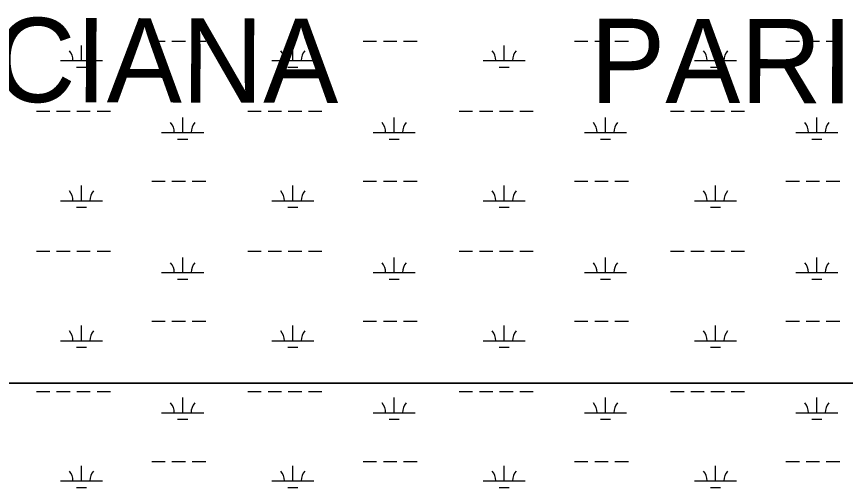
# Model space of a CAD drawing. Extents: x 3161564 to 3199464, y 849354 to 874788.
# Drawn here: x 3188545 to 3190514, y 863810 to 864928 of the extents above; entities that cross this region are included whole.
import ezdxf

# ---------------------------------------------------------------- set-up
doc = ezdxf.new("R2010")
doc.units = 0
doc.layers.add('V-TOPO-GNAM-IDEN', color=7, linetype='Continuous')
doc.layers.add('V-WETL-SWMP', color=7, linetype='Continuous')

msp = doc.modelspace()

# ---------------------------------------------------------------- linework, layer by layer
at = {"layer": 'V-WETL-SWMP'}
for p, q in [((3188699.4, 864823.5), (3188699.4, 864859.5)), ((3188866.5, 864870), (3188898.5, 864870)), ((3188914.5, 864870), (3188946.5, 864870)), ((3188962.5, 864870), (3188994.5, 864870)), ((3189201.4, 864823.5), (3189201.4, 864859.5)), ((3189368.4, 864870), (3189400.4, 864870)), ((3189416.4, 864870), (3189448.4, 864870)), ((3189464.4, 864870), (3189496.4, 864870)), ((3189703.3, 864823.5), (3189703.3, 864859.5)), ((3189870.3, 864870), (3189902.3, 864870)), ((3189918.3, 864870), (3189950.3, 864870)), ((3189966.3, 864870), (3189998.3, 864870)), ((3190205.2, 864823.5), (3190205.2, 864859.5)), ((3190372.2, 864870), (3190404.2, 864870)), ((3190420.2, 864870), (3190452.2, 864870)), ((3190468.2, 864870), (3190500.2, 864870)), ((3188649.4, 864823.5), (3188749.4, 864823.5)), ((3189151.4, 864823.5), (3189251.4, 864823.5)), ((3189653.3, 864823.5), (3189753.3, 864823.5)), ((3190155.2, 864823.5), (3190255.2, 864823.5)), ((3188687.4, 864808.1), (3188711.4, 864808.1)), ((3189189.4, 864808.1), (3189213.4, 864808.1)), ((3189691.3, 864808.1), (3189715.3, 864808.1)), ((3190193.2, 864808.1), (3190217.2, 864808.1)), ((3188592.6, 864703.5), (3188624.6, 864703.5)), ((3188640.6, 864703.5), (3188672.6, 864703.5)), ((3188688.6, 864703.5), (3188720.6, 864703.5)), ((3188736.6, 864703.5), (3188768.6, 864703.5)), ((3189094.5, 864703.5), (3189126.5, 864703.5)), ((3189142.5, 864703.5), (3189174.5, 864703.5)), ((3189190.5, 864703.5), (3189222.5, 864703.5)), ((3189238.5, 864703.5), (3189270.5, 864703.5)), ((3189596.4, 864703.5), (3189628.4, 864703.5)), ((3189644.4, 864703.5), (3189676.4, 864703.5)), ((3189692.4, 864703.5), (3189724.4, 864703.5)), ((3189740.4, 864703.5), (3189772.4, 864703.5)), ((3190098.3, 864703.5), (3190130.3, 864703.5)), ((3190146.3, 864703.5), (3190178.3, 864703.5)), ((3190194.3, 864703.5), (3190226.3, 864703.5)), ((3190242.3, 864703.5), (3190274.3, 864703.5)), ((3188939.9, 864652.7), (3188939.9, 864688.7)), ((3189441.8, 864652.7), (3189441.8, 864688.7)), ((3189943.7, 864652.7), (3189943.7, 864688.7)), ((3190445.6, 864652.7), (3190445.6, 864688.7)), ((3188889.9, 864652.7), (3188989.9, 864652.7)), ((3188927.9, 864637.3), (3188951.9, 864637.3)), ((3189391.8, 864652.7), (3189491.8, 864652.7)), ((3189429.8, 864637.3), (3189453.8, 864637.3)), ((3189893.7, 864652.7), (3189993.7, 864652.7)), ((3189931.7, 864637.3), (3189955.7, 864637.3)), ((3190395.6, 864652.7), (3190495.6, 864652.7)), ((3190433.6, 864637.3), (3190457.6, 864637.3)), ((3188866.5, 864537.3), (3188898.5, 864537.3)), ((3188914.5, 864537.3), (3188946.5, 864537.3)), ((3188962.5, 864537.3), (3188994.5, 864537.3)), ((3189368.4, 864537.3), (3189400.4, 864537.3)), ((3189416.4, 864537.3), (3189448.4, 864537.3)), ((3189464.4, 864537.3), (3189496.4, 864537.3)), ((3189870.3, 864537.3), (3189902.3, 864537.3)), ((3189918.3, 864537.3), (3189950.3, 864537.3)), ((3189966.3, 864537.3), (3189998.3, 864537.3)), ((3190372.2, 864537.3), (3190404.2, 864537.3)), ((3190420.2, 864537.3), (3190452.2, 864537.3)), ((3190468.2, 864537.3), (3190500.2, 864537.3)), ((3188699.4, 864490.9), (3188699.4, 864526.9)), ((3189201.4, 864490.9), (3189201.4, 864526.9)), ((3189703.3, 864490.9), (3189703.3, 864526.9)), ((3190205.2, 864490.9), (3190205.2, 864526.9)), ((3188649.4, 864490.9), (3188749.4, 864490.9)), ((3189151.4, 864490.9), (3189251.4, 864490.9)), ((3189653.3, 864490.9), (3189753.3, 864490.9)), ((3190155.2, 864490.9), (3190255.2, 864490.9)), ((3188687.4, 864475.4), (3188711.4, 864475.4)), ((3189189.4, 864475.4), (3189213.4, 864475.4)), ((3189691.3, 864475.4), (3189715.3, 864475.4)), ((3190193.2, 864475.4), (3190217.2, 864475.4)), ((3188592.6, 864370.8), (3188624.6, 864370.8)), ((3188640.6, 864370.8), (3188672.6, 864370.8)), ((3188688.6, 864370.8), (3188720.6, 864370.8)), ((3188736.6, 864370.8), (3188768.6, 864370.8)), ((3189094.5, 864370.8), (3189126.5, 864370.8)), ((3189142.5, 864370.8), (3189174.5, 864370.8)), ((3189190.5, 864370.8), (3189222.5, 864370.8)), ((3189238.5, 864370.8), (3189270.5, 864370.8)), ((3189596.4, 864370.8), (3189628.4, 864370.8)), ((3189644.4, 864370.8), (3189676.4, 864370.8)), ((3189692.4, 864370.8), (3189724.4, 864370.8)), ((3189740.4, 864370.8), (3189772.4, 864370.8)), ((3190098.3, 864370.8), (3190130.3, 864370.8)), ((3190146.3, 864370.8), (3190178.3, 864370.8)), ((3190194.3, 864370.8), (3190226.3, 864370.8)), ((3190242.3, 864370.8), (3190274.3, 864370.8)), ((3188939.9, 864320.1), (3188939.9, 864356.1)), ((3189441.8, 864320.1), (3189441.8, 864356.1)), ((3189943.7, 864320.1), (3189943.7, 864356.1)), ((3190445.6, 864320.1), (3190445.6, 864356.1)), ((3188889.9, 864320.1), (3188989.9, 864320.1)), ((3189391.8, 864320.1), (3189491.8, 864320.1)), ((3189893.7, 864320.1), (3189993.7, 864320.1)), ((3190395.6, 864320.1), (3190495.6, 864320.1)), ((3188927.9, 864304.6), (3188951.9, 864304.6)), ((3189429.8, 864304.6), (3189453.8, 864304.6)), ((3189931.7, 864304.6), (3189955.7, 864304.6)), ((3190433.6, 864304.6), (3190457.6, 864304.6)), ((3188866.5, 864204.6), (3188898.5, 864204.6)), ((3188914.5, 864204.6), (3188946.5, 864204.6)), ((3188962.5, 864204.6), (3188994.5, 864204.6)), ((3189368.4, 864204.6), (3189400.4, 864204.6)), ((3189416.4, 864204.6), (3189448.4, 864204.6)), ((3189464.4, 864204.6), (3189496.4, 864204.6)), ((3189870.3, 864204.6), (3189902.3, 864204.6)), ((3189918.3, 864204.6), (3189950.3, 864204.6)), ((3189966.3, 864204.6), (3189998.3, 864204.6)), ((3190372.2, 864204.6), (3190404.2, 864204.6)), ((3190420.2, 864204.6), (3190452.2, 864204.6)), ((3190468.2, 864204.6), (3190500.2, 864204.6)), ((3188699.4, 864158.2), (3188699.4, 864194.2)), ((3189201.4, 864158.2), (3189201.4, 864194.2)), ((3189703.3, 864158.2), (3189703.3, 864194.2)), ((3190205.2, 864158.2), (3190205.2, 864194.2)), ((3188649.4, 864158.2), (3188749.4, 864158.2)), ((3188687.4, 864142.8), (3188711.4, 864142.8)), ((3189151.4, 864158.2), (3189251.4, 864158.2)), ((3189189.4, 864142.8), (3189213.4, 864142.8)), ((3189653.3, 864158.2), (3189753.3, 864158.2)), ((3189691.3, 864142.8), (3189715.3, 864142.8)), ((3190155.2, 864158.2), (3190255.2, 864158.2)), ((3190193.2, 864142.8), (3190217.2, 864142.8)), ((3188477.3, 864057.7), (3191180.4, 864057.7)), ((3191180.4, 864057.7), (3188477.3, 864057.7)), ((3188592.6, 864038.1), (3188624.6, 864038.1)), ((3188640.6, 864038.1), (3188672.6, 864038.1)), ((3188688.6, 864038.1), (3188720.6, 864038.1)), ((3188736.6, 864038.1), (3188768.6, 864038.1)), ((3189094.5, 864038.1), (3189126.5, 864038.1)), ((3189142.5, 864038.1), (3189174.5, 864038.1)), ((3189190.5, 864038.1), (3189222.5, 864038.1)), ((3189238.5, 864038.1), (3189270.5, 864038.1)), ((3189596.4, 864038.1), (3189628.4, 864038.1)), ((3189644.4, 864038.1), (3189676.4, 864038.1)), ((3189692.4, 864038.1), (3189724.4, 864038.1)), ((3189740.4, 864038.1), (3189772.4, 864038.1)), ((3190098.3, 864038.1), (3190130.3, 864038.1)), ((3190146.3, 864038.1), (3190178.3, 864038.1)), ((3190194.3, 864038.1), (3190226.3, 864038.1)), ((3190242.3, 864038.1), (3190274.3, 864038.1)), ((3188939.9, 863987.4), (3188939.9, 864023.4)), ((3189441.8, 863987.4), (3189441.8, 864023.4)), ((3189943.7, 863987.4), (3189943.7, 864023.4)), ((3190445.6, 863987.4), (3190445.6, 864023.4)), ((3188889.9, 863987.4), (3188989.9, 863987.4)), ((3189391.8, 863987.4), (3189491.8, 863987.4)), ((3189893.7, 863987.4), (3189993.7, 863987.4)), ((3190395.6, 863987.4), (3190495.6, 863987.4)), ((3188927.9, 863971.9), (3188951.9, 863971.9)), ((3189429.8, 863971.9), (3189453.8, 863971.9)), ((3189931.7, 863971.9), (3189955.7, 863971.9)), ((3190433.6, 863971.9), (3190457.6, 863971.9)), ((3188866.5, 863871.9), (3188898.5, 863871.9)), ((3188914.5, 863871.9), (3188946.5, 863871.9)), ((3188962.5, 863871.9), (3188994.5, 863871.9)), ((3189368.4, 863871.9), (3189400.4, 863871.9)), ((3189416.4, 863871.9), (3189448.4, 863871.9)), ((3189464.4, 863871.9), (3189496.4, 863871.9)), ((3189870.3, 863871.9), (3189902.3, 863871.9)), ((3189918.3, 863871.9), (3189950.3, 863871.9)), ((3189966.3, 863871.9), (3189998.3, 863871.9)), ((3190372.2, 863871.9), (3190404.2, 863871.9)), ((3190420.2, 863871.9), (3190452.2, 863871.9)), ((3190468.2, 863871.9), (3190500.2, 863871.9)), ((3188699.4, 863825.5), (3188699.4, 863861.5)), ((3189201.3, 863825.5), (3189201.3, 863861.5)), ((3189703.3, 863825.5), (3189703.3, 863861.5)), ((3190205.2, 863825.5), (3190205.2, 863861.5)), ((3188649.4, 863825.5), (3188749.4, 863825.5)), ((3188687.4, 863810.1), (3188711.4, 863810.1)), ((3189151.3, 863825.5), (3189251.3, 863825.5)), ((3189189.3, 863810.1), (3189213.3, 863810.1)), ((3189653.3, 863825.5), (3189753.3, 863825.5)), ((3189691.3, 863810.1), (3189715.3, 863810.1)), ((3190155.2, 863825.5), (3190255.2, 863825.5)), ((3190193.2, 863810.1), (3190217.2, 863810.1))]:
    msp.add_line(p, q, dxfattribs=at)
for centre, start, end in [((3188644.2, 864824), 359.2282, 40.7718), ((3188754.7, 864824), 139.2282, 180.7718), ((3189146.1, 864824), 359.2282, 40.7718), ((3189256.6, 864824), 139.2282, 180.7718), ((3189648, 864824), 359.2282, 40.7718), ((3189758.5, 864824), 139.2282, 180.7718), ((3190149.9, 864824), 359.2282, 40.7718), ((3190260.4, 864824), 139.2282, 180.7718), ((3188884.7, 864653.2), 359.2282, 40.7718), ((3188995.2, 864653.2), 139.2282, 180.7718), ((3189386.6, 864653.2), 359.2282, 40.7718), ((3189497.1, 864653.2), 139.2282, 180.7718), ((3189888.5, 864653.2), 359.2282, 40.7718), ((3189999, 864653.2), 139.2282, 180.7718), ((3190390.4, 864653.2), 359.2282, 40.7718), ((3190500.9, 864653.2), 139.2282, 180.7718), ((3188644.2, 864491.3), 359.2282, 40.7718), ((3188754.7, 864491.3), 139.2282, 180.7718), ((3189146.1, 864491.3), 359.2282, 40.7718), ((3189256.6, 864491.3), 139.2282, 180.7718), ((3189648, 864491.3), 359.2282, 40.7718), ((3189758.5, 864491.3), 139.2282, 180.7718), ((3190149.9, 864491.3), 359.2282, 40.7718), ((3190260.4, 864491.3), 139.2282, 180.7718), ((3188884.7, 864320.5), 359.2282, 40.7718), ((3188995.2, 864320.5), 139.2282, 180.7718), ((3189386.6, 864320.5), 359.2282, 40.7718), ((3189497.1, 864320.5), 139.2282, 180.7718), ((3189888.5, 864320.5), 359.2282, 40.7718), ((3189999, 864320.5), 139.2282, 180.7718), ((3190390.4, 864320.5), 359.2282, 40.7718), ((3190500.9, 864320.5), 139.2282, 180.7718), ((3188644.2, 864158.7), 359.2282, 40.7718), ((3188754.7, 864158.7), 139.2282, 180.7718), ((3189146.1, 864158.7), 359.2282, 40.7718), ((3189256.6, 864158.7), 139.2282, 180.7718), ((3189648, 864158.7), 359.2282, 40.7718), ((3189758.5, 864158.7), 139.2282, 180.7718), ((3190149.9, 864158.7), 359.2282, 40.7718), ((3190260.4, 864158.7), 139.2282, 180.7718), ((3188884.7, 863987.9), 359.2282, 40.7718), ((3188995.1, 863987.9), 139.2282, 180.7718), ((3189386.6, 863987.9), 359.2282, 40.7718), ((3189497.1, 863987.9), 139.2282, 180.7718), ((3189888.5, 863987.9), 359.2282, 40.7718), ((3189999, 863987.9), 139.2282, 180.7718), ((3190390.4, 863987.9), 359.2282, 40.7718), ((3190500.9, 863987.9), 139.2282, 180.7718), ((3188644.2, 863826), 359.2282, 40.7718), ((3188754.7, 863826), 139.2282, 180.7718), ((3189146.1, 863826), 359.2282, 40.7718), ((3189256.6, 863826), 139.2282, 180.7718), ((3189648, 863826), 359.2282, 40.7718), ((3189758.5, 863826), 139.2282, 180.7718), ((3190149.9, 863826), 359.2282, 40.7718), ((3190260.4, 863826), 139.2282, 180.7718)]:
    msp.add_arc(centre, 35.2, start, end, dxfattribs=at)

# ---------------------------------------------------------------- texts
at = {"layer": 'V-TOPO-GNAM-IDEN'}
for s, rotation, p in [('FELICIANA', 359.8317, (3187927.2, 864726.9)), ('PARISH,', 359.9464, (3189907.4, 864722.8))]:
    msp.add_text(s, height=200, rotation=rotation, dxfattribs=at).set_placement(p)

doc.saveas('drawing.dxf')
